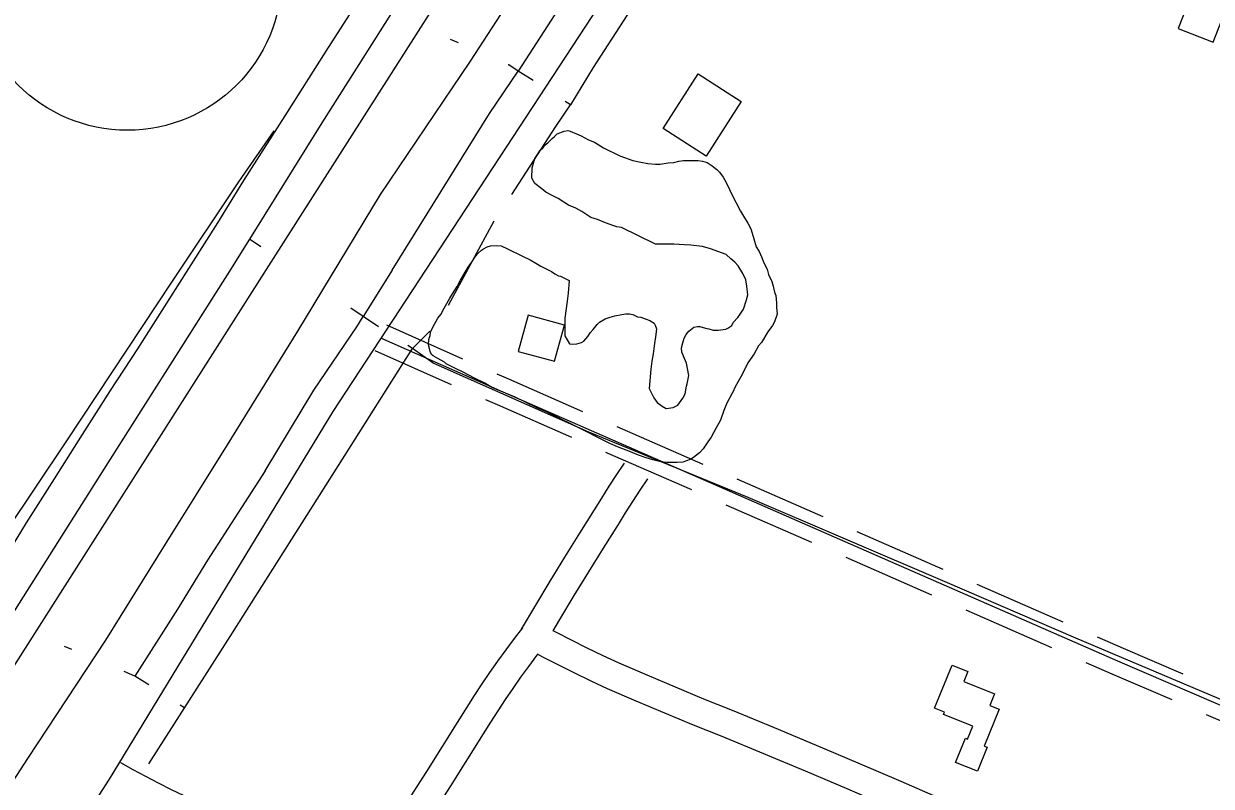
# Model space of a CAD drawing. Extents: x 3297735 to 3335592, y 670436 to 695807.
# Drawn here: x 3312597 to 3313866, y 692157 to 692972 of the extents above; entities that cross this region are included whole.
import ezdxf

# ---------------------------------------------------------------- set-up
doc = ezdxf.new("R2010")
doc.units = 0
for name, color, linetype in [('V-BLDG-OTLN', 7, 'Continuous'), ('V-RAIL-TRAK', 7, 'Continuous'), ('V-ROAD-CNTR', 7, 'Continuous'), ('V-ROAD-IDEN', 7, 'Continuous'), ('V-SITE-VEGE', 7, 'Continuous'), ('V-TOPO-SHOR', 7, 'Continuous')]:
    doc.layers.add(name, color=color, linetype=linetype)

msp = doc.modelspace()

# ---------------------------------------------------------------- linework, layer by layer
at = {"layer": 'V-BLDG-OTLN'}
for points in [[(3313882.3, 692989.4), (3313845.1, 693003.9), (3313830.5, 692966.6), (3313867.8, 692952.1)], [(3313280.2, 692859.7), (3313317.7, 692918.1), (3313363.7, 692888.5), (3313326.2, 692830.2)], [(3313136.1, 692660.1), (3313125.5, 692621.5), (3313164.1, 692611), (3313174.7, 692649.5)], [(3313570.2, 692240.2), (3313589, 692286.3), (3313605.7, 692279.4), (3313601.4, 692268.8), (3313634.1, 692255.5), (3313629, 692243.1), (3313639.2, 692239), (3313623.2, 692199.7), (3313626.4, 692198.4), (3313615.9, 692172.8), (3313592.5, 692182.3), (3313603, 692208.1), (3313605.4, 692207.1), (3313611, 692220.8), (3313579.7, 692233.6), (3313580.7, 692235.9)]]:
    msp.add_lwpolyline(points, close=True, dxfattribs=at)
at = {"layer": 'V-RAIL-TRAK'}
msp.add_lwpolyline([(3312570.8, 692390.9), (3312600.3, 692438.3), (3312630, 692485.5), (3312659.9, 692532.6), (3312690, 692579.6), (3312719, 692624.3), (3312747.7, 692669.1), (3312776.2, 692714), (3312804.4, 692759.1), (3312832.4, 692804.3), (3312876.5, 692873.3), (3312920.4, 692942.4), (3312964.3, 693011.5), (3312996.8, 693061.7), (3313029.2, 693111.9), (3313061.3, 693162.3), (3313093.2, 693212.9), (3313182.9, 693354.9)], dxfattribs=at)
at = {"layer": 'V-ROAD-CNTR'}
for points in [[(3313189.2, 693231.9), (3312861.3, 692717), (3312518.5, 692178.8), (3312341.6, 691897.3), (3312242.3, 691742.4), (3312038.3, 691420.5), (3311841.3, 691109), (3311668.6, 690842.8), (3311504, 690585), (3311408.2, 690444.7), (3311309.2, 690278.1), (3311173.2, 690061.5), (3311058.2, 689890.8)], [(3313225.9, 693012.8), (3312927.4, 692557.2), (3312688.4, 692164.2), (3312499.1, 691871), (3312353.9, 691636.1), (3312293.2, 691547), (3312159.4, 691339.8), (3312033.4, 691146.4), (3311880.5, 690903.5), (3311700.1, 690619.8), (3311629.8, 690502.5), (3311539.4, 690360.1), (3311438.5, 690202.4), (3311312.8, 690002.2), (3311226.4, 689864.9)], [(3312211.2, 691569.6), (3312305.1, 691726.5), (3312425.4, 691906), (3312517.7, 692057), (3312601.5, 692186.5), (3312684.8, 692313), (3312748.6, 692415.4), (3312814.9, 692521.5), (3312889.9, 692643.2), (3312978.4, 692789.2), (3313074.3, 692931.7), (3313120.6, 693003.5)], [(3310989.4, 689923.2), (3311166.1, 690197.8), (3311352.6, 690492.2), (3311553.7, 690809.1), (3311739.6, 691100.5), (3311901.8, 691353), (3312049.3, 691577.8), (3312168.1, 691772.4), (3312323.3, 692016.1), (3312483.8, 692287.8), (3312642.5, 692524.8), (3312756.2, 692696.5), (3312827.1, 692802.6), (3312864.6, 692857.4)], [(3313066.4, 692613.4), (3312984.9, 692649.4)], [(3315712.8, 691453.4), (3315608.9, 691508.7), (3314898.6, 691808.9), (3314375.5, 692027.8), (3313765.9, 692290.3), (3313109.3, 692578), (3312978.8, 692635.7)], [(3313054.3, 692585.9), (3312972.7, 692622)], [(3313194.5, 692557), (3313115.3, 692591.8), (3313103, 692597.2)], [(3313182.5, 692529.6), (3313103.2, 692564.3), (3313090.9, 692569.8)], [(3313322.8, 692500.8), (3313231.2, 692541)], [(3313310.7, 692473.4), (3313219.1, 692513.5)], [(3313129, 692324.7), (3313144.2, 692350.4), (3313159.6, 692376.1), (3313175.2, 692401.7), (3313191.1, 692427.2), (3313207, 692452.3), (3313214.6, 692464.8), (3313222.6, 692477.5), (3313230.8, 692490), (3313239.1, 692502.2)], [(3313162.8, 692322.9), (3313170, 692335.1), (3313185.3, 692360.6), (3313200.8, 692386), (3313216.5, 692411.2), (3313232.6, 692436.5), (3313240.1, 692449.1), (3313247.8, 692461.2), (3313255.7, 692473.3), (3313263.9, 692485.3)], [(3313451, 692444.7), (3313359.4, 692484.8)], [(3313438.9, 692417.2), (3313347.4, 692457.3)], [(3313579.2, 692388.5), (3313487.6, 692428.6)], [(3313567.2, 692361), (3313475.6, 692401.1)], [(3313707.4, 692332.3), (3313615.8, 692372.4)], [(3313695.4, 692304.8), (3313603.8, 692344.9)], [(3313130, 692326.2), (3313121, 692314.5), (3313112.1, 692302.6), (3313103.4, 692290.6), (3313094.9, 692278.4), (3313086.5, 692266.1), (3313078.3, 692253.7), (3313070.4, 692241.2), (3313062.7, 692228.7), (3313027.3, 692172.6), (3312991.6, 692116.6), (3312958, 692064.5)], [(3313580, 692141.8), (3313534.3, 692161.7), (3313488.6, 692181.5), (3313443.9, 692200.4), (3313399.2, 692219.1), (3313354.4, 692237.6), (3313323.8, 692250), (3313293.5, 692262.6), (3313263.2, 692275.4), (3313233.1, 692288.4), (3313216.2, 692296.3), (3313199.2, 692304.5), (3313182.4, 692312.8), (3313165.6, 692321.4), (3313162.8, 692322.9)], [(3313835.8, 692276.5), (3313771.9, 692304), (3313744.1, 692316.2)], [(3313146.1, 692297.9), (3313144.9, 692296.4), (3313136.3, 692284.8), (3313127.8, 692273.2), (3313119.5, 692261.4), (3313111.4, 692249.5), (3313103.5, 692237.4), (3313095.8, 692225.3), (3313088.1, 692212.8), (3313052.6, 692156.5), (3313016.8, 692100.4), (3312980.9, 692044.6), (3312977.4, 692039.1), (3312964.4, 692018.2), (3312952.9, 691999.4), (3312948.1, 691991.7), (3312932, 691965), (3312916.1, 691938.2)], [(3313510.2, 692139.5), (3313476.8, 692153.9), (3313432.3, 692172.8), (3313387.7, 692191.4), (3313343.1, 692209.8), (3313312.5, 692222.2), (3313281.9, 692234.9), (3313251.4, 692247.8), (3313220.8, 692261), (3313203.3, 692269.2), (3313186, 692277.5), (3313168.8, 692286.1), (3313151.8, 692294.8), (3313146.1, 692297.9)], [(3313823.9, 692249), (3313759.9, 692276.5), (3313732, 692288.7)], [(3313952.5, 692193.6), (3313860.6, 692233.1)], [(3312958.8, 692065.7), (3312931.5, 692077.2), (3312892.5, 692093.7), (3312853.4, 692110.4), (3312838.8, 692116), (3312824.6, 692121.7), (3312810.5, 692127.6), (3312796.5, 692133.7), (3312782.5, 692140), (3312768.7, 692146.5), (3312754.9, 692153.1), (3312741.3, 692160), (3312727.7, 692167), (3312714.2, 692174.3), (3312700.8, 692181.7)]]:
    msp.add_lwpolyline(points, dxfattribs=at)
at = {"layer": 'V-ROAD-IDEN'}
msp.add_circle((3312707.9, 693022.9), 165, dxfattribs=at)
at = {"layer": 'V-SITE-VEGE'}
for points in [[(3313296, 692564), (3313301.4, 692571.4), (3313303.9, 692576.3), (3313305, 692584.2), (3313305.9, 692586.7), (3313307.5, 692595.6), (3313305, 692609), (3313303.1, 692613.9), (3313300.1, 692620.8), (3313299.7, 692625.3), (3313301.2, 692630.7), (3313302.7, 692635.7), (3313304.7, 692639.6), (3313307.6, 692643.1), (3313311.1, 692646), (3313313.1, 692647.5), (3313317, 692648), (3313319.5, 692648), (3313325.4, 692646.5), (3313328.9, 692645.5), (3313333.8, 692644.4), (3313338.8, 692644.4), (3313347.2, 692645.4), (3313349.2, 692646.4), (3313353.6, 692649.3), (3313355.1, 692652.3), (3313360.1, 692657.7), (3313362.6, 692661.2), (3313366.1, 692666.6), (3313369.1, 692676.5), (3313370.6, 692681.9), (3313369.6, 692691.3), (3313368.6, 692698.2), (3313365.2, 692704.7), (3313360.3, 692713.1), (3313356.8, 692717), (3313352.4, 692720.5), (3313347.5, 692725), (3313330.7, 692731), (3313322.3, 692733.5), (3313309.9, 692735), (3313303, 692735.5), (3313291.6, 692736.1), (3313271.9, 692736.1), (3313235.8, 692754.1), (3313230.9, 692754.6), (3313227.4, 692755.6), (3313218.6, 692759.1), (3313210.2, 692762.6), (3313202.8, 692764.6), (3313193.4, 692771), (3313187, 692774.5), (3313179.1, 692778), (3313168.2, 692784.9), (3313162.3, 692787.9), (3313154.9, 692791.9), (3313150.5, 692795.4), (3313143.1, 692800.9), (3313140.1, 692806.8), (3313140.2, 692817.7), (3313143.2, 692827.6), (3313145.2, 692831), (3313148.6, 692835.9), (3313151.6, 692838.9), (3313154.1, 692842.3), (3313157.1, 692844.3), (3313161.5, 692849.2), (3313164, 692851.2), (3313167, 692854.2), (3313174.4, 692857.1), (3313178.4, 692857.6), (3313180.8, 692857.1), (3313187.8, 692854.1), (3313192.7, 692852.1), (3313200.6, 692847.6), (3313207, 692845.1), (3313216.4, 692839.2), (3313234.1, 692830.7), (3313248, 692825.7), (3313256.4, 692823.7), (3313263.8, 692822.2), (3313272.2, 692821.7), (3313277.1, 692821.6), (3313285.5, 692823.1), (3313291.5, 692823.6), (3313296.9, 692825), (3313301.9, 692825.5), (3313317.7, 692825.5), (3313322.1, 692824.9), (3313327.1, 692823.4), (3313329.5, 692822), (3313332.5, 692820), (3313337.4, 692816), (3313340.4, 692813), (3313344.3, 692807.6), (3313347.3, 692802.6), (3313351.2, 692794.7), (3313353.6, 692789.2), (3313363, 692771.4), (3313365.9, 692766), (3313370.8, 692758.5)], [(3313370.8, 692758.5), (3313373.8, 692752.6), (3313376.2, 692744.2), (3313377.2, 692741.7), (3313379.6, 692733.3), (3313382.6, 692728.3), (3313385.5, 692721.9), (3313387.5, 692716.9), (3313391.4, 692709.5), (3313392.9, 692703.6), (3313396.3, 692696.1), (3313397.8, 692691.2), (3313399.2, 692684.8), (3313400.7, 692681.3), (3313401.2, 692673.4), (3313401.2, 692668.9), (3313402.1, 692661.5), (3313399.1, 692653.1), (3313397.1, 692649.2), (3313392.2, 692642.3), (3313385.2, 692630.9), (3313382.2, 692627.5), (3313377.3, 692619.1), (3313370.8, 692609.2), (3313364.8, 692597.4), (3313356.9, 692583.1), (3313354.9, 692578.6), (3313353.4, 692576.2), (3313348.4, 692566.3), (3313344.9, 692558.4), (3313341.4, 692548), (3313336.4, 692539.1), (3313334.4, 692535.2), (3313331.5, 692529.8), (3313328, 692524.8), (3313323, 692517.4), (3313319, 692513), (3313312.6, 692508.1), (3313309.1, 692506.1), (3313301.2, 692503.2), (3313295.3, 692502.7), (3313284.4, 692502.7), (3313279, 692503.2), (3313269.1, 692505.8), (3313262.2, 692507.8)], [(3313262.2, 692507.8), (3313253.8, 692510.8), (3313245.4, 692514.2), (3313231.6, 692519.7), (3313223.2, 692523.2), (3313209.8, 692529.7), (3313199.5, 692535.2), (3313181.7, 692544.1), (3313171.3, 692549.1), (3313155.5, 692557.1), (3313145.7, 692561.1), (3313122, 692572.5), (3313097.3, 692583), (3313089.9, 692587.5), (3313078.6, 692593), (3313066.7, 692599.4), (3313058.3, 692603.4), (3313048.4, 692608.4), (3313046.5, 692609.9), (3313039.6, 692613.9), (3313034.6, 692616.8), (3313032.7, 692618.3), (3313031.2, 692621.3), (3313030.7, 692624.8), (3313029.7, 692628.7), (3313029.8, 692634.2), (3313031.3, 692638.6), (3313031.8, 692642.1), (3313034.3, 692647.5), (3313039.7, 692656.9), (3313042.7, 692660.8), (3313046.2, 692667.7), (3313052.2, 692678.6), (3313055.1, 692683), (3313060.1, 692690.9), (3313063.6, 692697.8), (3313068.6, 692706.2), (3313072.1, 692711.6), (3313075.5, 692716.6), (3313080, 692723.5), (3313082.5, 692726.4), (3313086, 692729.9), (3313088.4, 692731.3), (3313092.4, 692733.3), (3313095.9, 692734.3), (3313102.3, 692734.8), (3313107.2, 692734.2), (3313114.1, 692731.3), (3313129.9, 692723.3), (3313138.3, 692719.3), (3313144.2, 692715.8), (3313149.7, 692712.8), (3313154.6, 692710.3), (3313161, 692706.9), (3313164.5, 692704.4), (3313168.4, 692702.4), (3313170.4, 692701.9), (3313173.4, 692700.4), (3313176.8, 692698.9), (3313179.8, 692697.4), (3313178.7, 692683.6), (3313177.7, 692675.2), (3313175.2, 692656.9), (3313175.1, 692638.1), (3313180, 692629.7), (3313183, 692629.2), (3313187.9, 692629.6), (3313192.9, 692631.1), (3313195.4, 692632.6), (3313199.8, 692637.5), (3313202.3, 692641.5), (3313205.3, 692644.9), (3313206.8, 692646.9), (3313209.8, 692650.3), (3313212.2, 692652.8), (3313218.2, 692656.2), (3313223.6, 692658.2), (3313228.6, 692659.7), (3313236, 692661.1), (3313240.5, 692661.6), (3313244.4, 692661.6), (3313247.9, 692661.1), (3313252.8, 692658.6), (3313256.3, 692658.1), (3313262.2, 692656.1), (3313266.1, 692654.6), (3313270.6, 692651.6), (3313271.6, 692649.6), (3313273, 692645.7), (3313272.5, 692639.7), (3313270.5, 692627.4), (3313269.5, 692619), (3313268, 692611.1), (3313266.9, 692602.7), (3313265.4, 692581.9), (3313270.3, 692572), (3313273.7, 692567), (3313279.2, 692563.1), (3313283.6, 692560.6), (3313291, 692561.5), (3313296, 692564)]]:
    msp.add_lwpolyline(points, dxfattribs=at)
at = {"layer": 'V-TOPO-SHOR'}
for p, q in [((3313061.5, 692951.2), (3313052.9, 692955)), ((3313099.4, 692760.6), (3313050.4, 692670.5)), ((3312850.3, 692733.3), (3312838.3, 692741.4)), ((3312990.9, 692708.4), (3312959.7, 692658.8)), ((3313031, 692643.1), (3313012.4, 692624.5)), ((3312648.6, 692302.9), (3312640.9, 692306.1)), ((3312716, 692274.5), (3312704.4, 692279.4)), ((3312730.7, 692265.1), (3312716, 692274.5)), ((3312769, 692240.5), (3312764.2, 692243.5))]:
    msp.add_line(p, q, dxfattribs=at)
for points in [[(3313202.8, 693313.8), (3313129.6, 693200), (3313027.2, 693042.1), (3312989.6, 692982.6), (3312915.8, 692866), (3312838.3, 692741.4), (3312814.6, 692703.2), (3312687.1, 692502.3), (3312579.6, 692332), (3312559.7, 692300.6), (3312420, 692081.5), (3312414.8, 692073.4), (3312314.2, 691915), (3312304.9, 691901.8), (3312281.7, 691868.7)], [(3313334.7, 693248.9), (3313287.6, 693170.3), (3313199.1, 693035.4), (3313125.5, 692921.2)], [(3313281.4, 693042.7), (3313205.5, 692924.8), (3313181.2, 692885.2)], [(3313141.3, 692911), (3313125.5, 692921.2), (3313115.2, 692927.8), (3313114.7, 692928)], [(3312990.9, 692708.4), (3313094.9, 692875.9), (3313125.5, 692921.2)], [(3313118.5, 692789.2), (3313165.5, 692861.8), (3313181.2, 692885.2), (3313175.6, 692888.8)], [(3312976, 692647.8), (3312959.7, 692658.8), (3312946.7, 692667.6)], [(3312855, 692494), (3312907, 692580), (3312952.9, 692647.8), (3312959.7, 692658.8)], [(3312731, 692180.8), (3312817.7, 692316.9), (3312940.2, 692510.4), (3313012.4, 692624.5)], [(3313371.1, 692465.4), (3313200.8, 692535.1), (3313034.6, 692608.9), (3313012.4, 692624.5), (3313007.5, 692627.9)], [(3312855, 692494), (3312793.5, 692398.5), (3312761.4, 692345.9), (3312716, 692274.5)], [(3314014.1, 692192.2), (3313874.2, 692250.3), (3313721, 692315.1), (3313581.5, 692375.1), (3313371.1, 692465.4)]]:
    msp.add_lwpolyline(points, dxfattribs=at)

doc.saveas('drawing.dxf')
